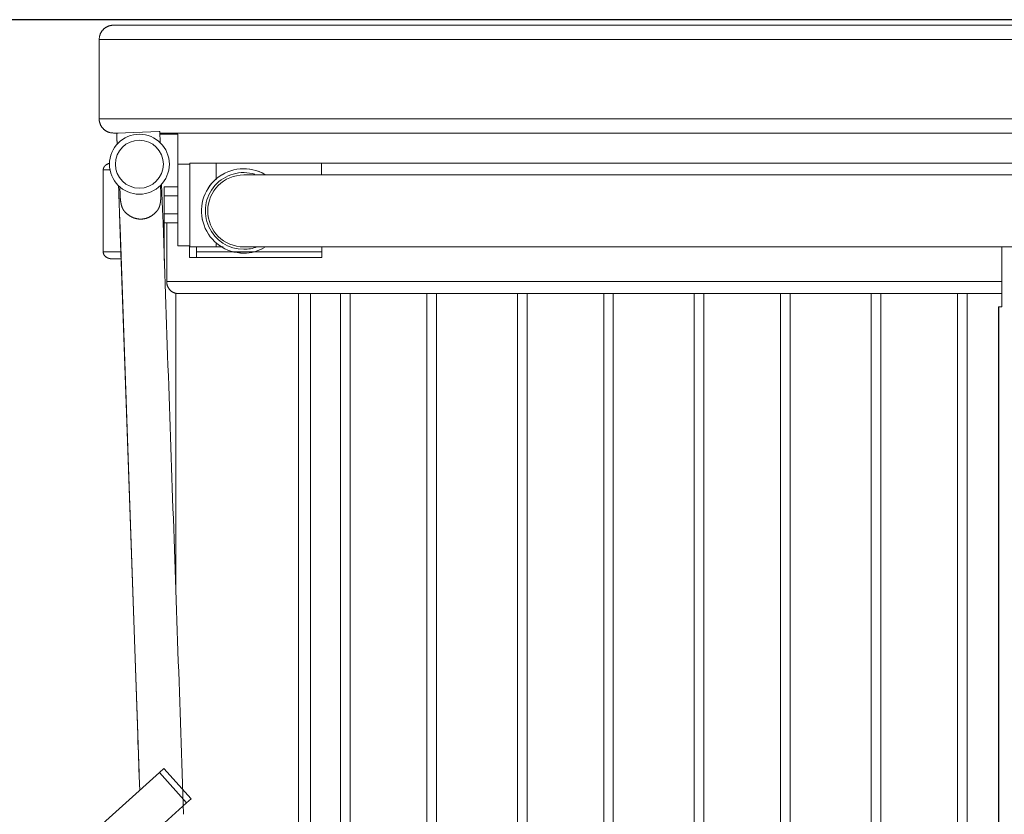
# Model space of a CAD drawing. Extents: x 0 to 59450, y 0 to 42050.
# Tile 265 of 304: x 35582 to 35993, y 37687 to 38019. Entities that reach past the tile are written whole.
import ezdxf

# ---------------------------------------------------------------- set-up
doc = ezdxf.new("R2010")
doc.units = 0
doc.header["$LTSCALE"] = 20
doc.header["$MEASUREMENT"] = 0
doc.layers.get('0').update_dxf_attribs({"linetype": 'CONTINUOUS'})
doc.layers.get('Defpoints').update_dxf_attribs({"linetype": 'CONTINUOUS'})
doc.dimstyles.new('DXF001', dxfattribs={"dimtxt": 3.1, "dimasz": 2, "dimexe": 2, "dimexo": 0.8, "dimgap": 0.09, "dimtad": 1, "dimdsep": 46, "dimtxsty": 'STANDARD', "dimcen": 0.09, "dimazin": 2, "dimtfac": 0.645161, "dimtdec": 4, "dimtmove": 0, "dimatfit": 3, "dimfxl": 1, "dimtvp": 0.66129, "dimtolj": 1, "dimtzin": 0, "dimarcsym": 0})

# ---------------------------------------------------------------- blocks, each defined once
blk = doc.blocks.new('_OPEN')
at = {"color": 0, "linetype": 'ByBlock', "lineweight": -2}
for p, q in [((-1, 0.166667), (0, 0)), ((0, 0), (-1, -0.166667)), ((0, 0), (-1, 0))]:
    blk.add_line(p, q, dxfattribs=at)
blk = doc.blocks.new('*D32')
at = {"color": 0, "linetype": 'Continuous', "lineweight": -2}
for p, q in [((36630.84, 38018.76), (33035.56, 38018.76)), ((33037.56, 35020.46), (33037.56, 38016.76)), ((34773.91, 35018.46), (33035.56, 35018.46))]:
    blk.add_line(p, q, dxfattribs=at)
at = {"layer": 'Defpoints', "color": 0, "linetype": 'Continuous'}
for p in [(33037.56, 38018.76), (36631.64, 38018.76), (34774.71, 35018.46)]:
    blk.add_point(p, dxfattribs=at)
at = {"color": 0, "linetype": 'Continuous', "lineweight": -2, "xscale": 2, "yscale": 2, "zscale": 2}
for p, rotation in [((33037.56, 38018.76), 90), ((33037.56, 35018.46), 270)]:
    blk.add_blockref('_OPEN', p, dxfattribs=dict(at, rotation=rotation))
at = {"color": 0, "linetype": 'Continuous', "lineweight": 13, "insert": (32997.47, 36692.51), "char_height": 80, "attachment_point": 5, "rotation": 90}
blk.add_mtext('\\A1;\\A1;3000', dxfattribs=at)

msp = doc.modelspace()

# ---------------------------------------------------------------- linework, layer by layer
at = {"color": 3, "linetype": 'Continuous', "lineweight": 13}
for p, q in [((35621.059, 38016.46), (35620.773, 38016.453)), ((35621.06, 38016.459), (36016.553, 38016.459)), ((35615.266, 38010.459), (35615.06, 38010.459)), ((35615.06, 38010.458), (35615.06, 37977.458)), ((36010.757, 38010.459), (35615.264, 38010.459)), ((35615.059, 37977.458), (35615.066, 37977.173)), ((35615.06, 37977.459), (35615.266, 37977.459)), ((35615.264, 37977.459), (36010.757, 37977.459)), ((35623.021, 37971.459), (35621.06, 37971.459)), ((35622.385, 37971.437), (35622.61, 37971.444)), ((35622.385, 37971.436), (35622.389, 37971.321)), ((35622.389, 37971.321), (35622.393, 37971.205)), ((35622.393, 37971.205), (35622.397, 37971.09)), ((35622.397, 37971.09), (35622.401, 37970.974)), ((35622.401, 37970.974), (35622.405, 37970.859)), ((35622.405, 37970.859), (35622.409, 37970.743)), ((35622.409, 37970.743), (35622.413, 37970.628)), ((35622.413, 37970.628), (35622.417, 37970.512)), ((35622.417, 37970.512), (35622.421, 37970.396)), ((35622.421, 37970.396), (35622.425, 37970.281)), ((35622.425, 37970.281), (35622.429, 37970.165)), ((35622.429, 37970.165), (35622.433, 37970.05)), ((35622.433, 37970.05), (35622.437, 37969.934)), ((35622.437, 37969.934), (35622.441, 37969.819)), ((35622.441, 37969.819), (35622.445, 37969.703)), ((35622.445, 37969.703), (35622.449, 37969.588)), ((35622.449, 37969.588), (35622.453, 37969.472)), ((35622.453, 37969.472), (35622.457, 37969.356)), ((35622.457, 37969.356), (35622.461, 37969.241)), ((35622.461, 37969.241), (35622.465, 37969.125)), ((35622.465, 37969.125), (35622.469, 37969.01)), ((35622.469, 37969.01), (35622.473, 37968.894)), ((35622.473, 37968.894), (35622.477, 37968.779)), ((35622.477, 37968.779), (35622.482, 37968.663)), ((35622.482, 37968.663), (35622.486, 37968.548)), ((35622.486, 37968.548), (35622.49, 37968.432)), ((35622.49, 37968.432), (35622.494, 37968.316)), ((35622.494, 37968.316), (35622.498, 37968.201)), ((35622.61, 37971.444), (35640.149, 37972.057)), ((35640.149, 37972.057), (35640.374, 37972.065)), ((35640.375, 37972.065), (35640.535, 37967.442)), ((36016.553, 37971.459), (35640.395, 37971.459)), ((35647.843, 37970.959), (35640.412, 37970.959)), ((35647.843, 37958.459), (35647.843, 37970.959)), ((35622.498, 37968.201), (35622.502, 37968.085)), ((35622.502, 37968.085), (35622.506, 37967.97)), ((35622.506, 37967.97), (35622.51, 37967.855)), ((35622.51, 37967.855), (35622.514, 37967.739)), ((35622.514, 37967.739), (35622.518, 37967.619)), ((35622.518, 37967.619), (35622.522, 37967.508)), ((35622.522, 37967.508), (35622.525, 37967.406)), ((35622.525, 37967.406), (35622.53, 37967.276)), ((35622.53, 37967.276), (35622.537, 37967.076)), ((35622.537, 37967.076), (35622.546, 37966.814)), ((35616.741, 37956.058), (35616.743, 37956.158)), ((35616.741, 37956.059), (35619.576, 37956.059)), ((35616.741, 37921.859), (35616.741, 37956.059)), ((35647.843, 37958.459), (35652.843, 37958.459)), ((35647.843, 37958.459), (35647.843, 37924.459)), ((35652.843, 37958.959), (35652.843, 37923.959)), ((35663.843, 37958.959), (35652.843, 37958.959)), ((35707.843, 37958.959), (35663.843, 37958.959)), ((35663.843, 37958.959), (35663.843, 37951.948)), ((35707.843, 37958.959), (35707.843, 37953.96)), ((35707.844, 37958.959), (36016.067, 37958.959)), ((35683.896, 37953.96), (35675.377, 37953.96)), ((35689.073, 37953.959), (35683.897, 37953.959)), ((35906.3, 37953.96), (35689.074, 37953.96)), ((36147.783, 37953.96), (35906.3, 37953.96)), ((35623.152, 37949.475), (35623.161, 37949.212)), ((35623.161, 37949.212), (35623.17, 37948.949)), ((35623.17, 37948.949), (35623.179, 37948.686)), ((35623.179, 37948.686), (35623.188, 37948.423)), ((35623.188, 37948.423), (35623.197, 37948.16)), ((35623.197, 37948.16), (35623.207, 37947.897)), ((35623.207, 37947.897), (35623.216, 37947.634)), ((35623.684, 37948.99), (35623.801, 37945.612)), ((35640.762, 37946.205), (35640.644, 37949.582)), ((35641.141, 37950.104), (35641.509, 37939.583)), ((35642.143, 37945.212), (35642.143, 37948.964)), ((35642.143, 37948.964), (35647.843, 37948.964)), ((35623.216, 37947.634), (35623.225, 37947.371)), ((35623.225, 37947.371), (35623.234, 37947.108)), ((35623.234, 37947.108), (35623.243, 37946.845)), ((35623.243, 37946.845), (35623.253, 37946.582)), ((35623.253, 37946.582), (35623.262, 37946.319)), ((35623.262, 37946.319), (35623.271, 37946.056)), ((35623.271, 37946.056), (35623.28, 37945.793)), ((35623.28, 37945.793), (35623.289, 37945.53)), ((35623.289, 37945.53), (35623.299, 37945.267)), ((35623.299, 37945.267), (35623.308, 37945.004)), ((35623.308, 37945.004), (35623.317, 37944.741)), ((35623.317, 37944.741), (35623.326, 37944.478)), ((35623.326, 37944.478), (35623.335, 37944.215)), ((35623.335, 37944.215), (35623.344, 37943.952)), ((35623.344, 37943.952), (35623.354, 37943.689)), ((35623.354, 37943.689), (35623.363, 37943.426)), ((35623.801, 37945.613), (35623.808, 37945.442)), ((35642.143, 37937.706), (35642.143, 37945.212)), ((35642.143, 37945.212), (35647.843, 37945.212)), ((35623.363, 37943.426), (35623.372, 37943.163)), ((35623.372, 37943.163), (35623.381, 37942.9)), ((35623.381, 37942.9), (35623.39, 37942.637)), ((35623.39, 37942.637), (35623.4, 37942.374)), ((35623.4, 37942.374), (35623.409, 37942.111)), ((35623.409, 37942.111), (35623.418, 37941.847)), ((35623.418, 37941.847), (35623.427, 37941.585)), ((35623.427, 37941.585), (35623.436, 37941.324)), ((35623.436, 37941.324), (35623.446, 37941.059)), ((35623.446, 37941.059), (35623.455, 37940.787)), ((35623.455, 37940.787), (35623.464, 37940.533)), ((35623.464, 37940.533), (35623.472, 37940.302)), ((35623.472, 37940.302), (35623.482, 37940.007)), ((35623.482, 37940.007), (35623.498, 37939.551)), ((35623.498, 37939.551), (35623.519, 37938.955)), ((35639.611, 37939.517), (35639.657, 37939.589)), ((35641.509, 37939.583), (35641.703, 37934.018)), ((35623.519, 37938.955), (35623.524, 37938.815)), ((35623.524, 37938.815), (35623.529, 37938.676)), ((35623.529, 37938.676), (35623.534, 37938.536)), ((35623.534, 37938.536), (35623.539, 37938.397)), ((35623.539, 37938.397), (35623.543, 37938.257)), ((35623.543, 37938.257), (35623.548, 37938.117)), ((35623.548, 37938.117), (35623.553, 37937.978)), ((35623.553, 37937.978), (35623.558, 37937.838)), ((35623.558, 37937.838), (35623.563, 37937.699)), ((35623.563, 37937.699), (35623.568, 37937.559)), ((35623.568, 37937.559), (35623.573, 37937.42)), ((35623.573, 37937.42), (35623.577, 37937.28)), ((35623.577, 37937.28), (35623.582, 37937.141)), ((35623.76, 37932.034), (35623.579, 37937.224)), ((35623.582, 37937.141), (35623.587, 37937.001)), ((35623.587, 37937.001), (35623.592, 37936.862)), ((35623.592, 37936.862), (35623.597, 37936.722)), ((35623.597, 37936.722), (35623.602, 37936.583)), ((35623.602, 37936.583), (35623.607, 37936.443)), ((35623.607, 37936.443), (35623.611, 37936.304)), ((35623.611, 37936.304), (35623.616, 37936.165)), ((35623.616, 37936.165), (35623.621, 37936.025)), ((35623.621, 37936.025), (35623.626, 37935.886)), ((35623.626, 37935.886), (35623.631, 37935.747)), ((35623.631, 37935.747), (35623.636, 37935.608)), ((35623.636, 37935.608), (35623.641, 37935.469)), ((35623.641, 37935.469), (35623.645, 37935.33)), ((35625.414, 37939.021), (35625.422, 37939.01)), ((35625.704, 37938.665), (35625.712, 37938.657)), ((35625.758, 37938.606), (35625.915, 37938.441)), ((35639.297, 37939.078), (35639.305, 37939.088)), ((35639.567, 37939.448), (35639.574, 37939.458)), ((35642.143, 37933.953), (35642.143, 37937.706)), ((35642.143, 37937.706), (35647.843, 37937.706)), ((35623.645, 37935.33), (35623.65, 37935.191)), ((35623.65, 37935.191), (35623.655, 37935.052)), ((35623.655, 37935.052), (35623.66, 37934.913)), ((35623.66, 37934.913), (35623.665, 37934.774)), ((35623.665, 37934.774), (35623.67, 37934.636)), ((35623.67, 37934.636), (35623.674, 37934.496)), ((35623.674, 37934.496), (35623.679, 37934.353)), ((35623.679, 37934.353), (35623.684, 37934.219)), ((35623.684, 37934.219), (35623.688, 37934.098)), ((35623.688, 37934.098), (35623.694, 37933.942)), ((35623.694, 37933.942), (35623.702, 37933.703)), ((35623.702, 37933.703), (35623.713, 37933.389)), ((35623.713, 37933.389), (35623.851, 37929.452)), ((35631.718, 37704.168), (35623.76, 37932.034)), ((35641.703, 37934.018), (35641.851, 37929.761)), ((35647.843, 37933.953), (35642.143, 37933.953)), ((35642.254, 37918.22), (35642.254, 37933.953)), ((35643.247, 37933.953), (35643.247, 37909.459)), ((35623.851, 37929.452), (35623.988, 37925.514)), ((35641.851, 37929.761), (35642, 37925.504)), ((35623.988, 37925.514), (35624.126, 37921.576)), ((35642, 37925.504), (35642.149, 37921.247)), ((35647.843, 37924.459), (35652.843, 37924.459)), ((35652.823, 37919.459), (35652.823, 37924.459)), ((35652.843, 37923.959), (35663.843, 37923.959)), ((35655.721, 37923.959), (35655.721, 37919.459)), ((35663.843, 37925.821), (35663.843, 37923.959)), ((35663.843, 37923.959), (35666.829, 37923.959)), ((35675.377, 37923.96), (35683.896, 37923.96)), ((35683.897, 37923.959), (35689.073, 37923.959)), ((35689.074, 37923.96), (35906.3, 37923.96)), ((35707.952, 37923.959), (35707.952, 37919.459)), ((35906.3, 37923.96), (36147.783, 37923.96)), ((35991.781, 37923.959), (35991.781, 37898.959)), ((35616.741, 37921.859), (35624.115, 37921.859)), ((35620.519, 37918.959), (35620.357, 37918.962)), ((35624.216, 37918.959), (35620.52, 37918.959)), ((35624.126, 37921.576), (35624.263, 37917.639)), ((35642.149, 37921.247), (35642.297, 37916.991)), ((35707.952, 37919.459), (35652.823, 37919.459)), ((35655.721, 37921.859), (35707.952, 37921.859)), ((35624.263, 37917.639), (35624.401, 37913.701)), ((35642.297, 37916.991), (35642.446, 37912.734)), ((35624.401, 37913.701), (35624.538, 37909.764)), ((35642.446, 37912.734), (35642.594, 37908.477)), ((35624.538, 37909.764), (35624.676, 37905.826)), ((35642.594, 37908.477), (35642.743, 37904.221)), ((35643.247, 37909.459), (35887.696, 37909.459)), ((35887.696, 37909.459), (35991.781, 37909.459)), ((35624.676, 37905.826), (35624.813, 37901.889)), ((35642.743, 37904.221), (35642.892, 37899.964)), ((35647.084, 37904.459), (35647.084, 37904.566)), ((35648.076, 37904.459), (35647.084, 37904.459)), ((35647.084, 37779.917), (35647.084, 37904.459)), ((35648.076, 37904.458), (35647.846, 37904.463)), ((35648.077, 37904.459), (35715.8, 37904.459)), ((35698.247, 37452.47), (35698.247, 37904.459)), ((35703.247, 37904.459), (35703.247, 37451.999)), ((35719.8, 37904.459), (35715.8, 37904.459)), ((35715.8, 37904.459), (35715.8, 37355.52)), ((35719.8, 37904.459), (35789.62, 37904.459)), ((35719.8, 37354.012), (35719.8, 37904.459)), ((35751.8, 37904.459), (35751.8, 37354.012)), ((35755.8, 37904.459), (35755.8, 37355.52)), ((35789.62, 37275.459), (35789.62, 37904.459)), ((35793.62, 37904.459), (35789.62, 37904.459)), ((35793.62, 37904.459), (35889.176, 37904.459)), ((35793.62, 37275.459), (35793.62, 37904.459)), ((35825.62, 37904.459), (35825.62, 37275.459)), ((35829.62, 37275.459), (35829.62, 37904.459)), ((35863.44, 37275.459), (35863.44, 37904.459)), ((35867.44, 37275.459), (35867.44, 37904.459)), ((35889.176, 37904.459), (35937.26, 37904.459)), ((35899.44, 37904.459), (35899.44, 37275.459)), ((35903.44, 37275.459), (35903.44, 37904.459)), ((35937.26, 37275.459), (35937.26, 37904.459)), ((35941.26, 37904.459), (35937.26, 37904.459)), ((35941.26, 37904.459), (35991.781, 37904.459)), ((35941.26, 37275.459), (35941.26, 37904.459)), ((35973.26, 37904.459), (35973.26, 37275.459)), ((35977.26, 37275.459), (35977.26, 37904.459)), ((35624.813, 37901.889), (35624.951, 37897.951)), ((35642.892, 37899.964), (35643.04, 37895.708)), ((35990.317, 37898.959), (35990.317, 37280.459)), ((35990.487, 37898.959), (35990.317, 37898.959)), ((35990.487, 37898.959), (35990.487, 37280.459)), ((35991.781, 37898.959), (35990.487, 37898.959)), ((35624.951, 37897.951), (35625.088, 37894.014)), ((35643.04, 37895.708), (35643.189, 37891.452)), ((35625.088, 37894.014), (35625.226, 37890.076)), ((35643.189, 37891.452), (35643.337, 37887.195)), ((35625.226, 37890.076), (35625.363, 37886.139)), ((35625.363, 37886.139), (35625.501, 37882.202)), ((35643.337, 37887.195), (35643.486, 37882.939)), ((35625.501, 37882.202), (35625.638, 37878.265)), ((35643.486, 37882.939), (35643.635, 37878.683)), ((35625.638, 37878.265), (35625.776, 37874.327)), ((35643.635, 37878.683), (35643.783, 37874.426)), ((35625.776, 37874.327), (35625.913, 37870.39)), ((35643.783, 37874.426), (35643.932, 37870.17)), ((35625.913, 37870.39), (35626.051, 37866.453)), ((35643.932, 37870.17), (35644.081, 37865.914)), ((35626.051, 37866.453), (35626.188, 37862.516)), ((35644.081, 37865.914), (35644.229, 37861.658)), ((35626.188, 37862.516), (35626.326, 37858.579)), ((35644.229, 37861.658), (35644.378, 37857.402)), ((35626.326, 37858.579), (35626.463, 37854.642)), ((35644.378, 37857.402), (35644.526, 37853.146)), ((35626.463, 37854.642), (35626.601, 37850.705)), ((35626.601, 37850.705), (35626.738, 37846.768)), ((35644.526, 37853.146), (35644.675, 37848.89)), ((35626.738, 37846.768), (35626.876, 37842.831)), ((35644.675, 37848.89), (35644.824, 37844.634)), ((35626.876, 37842.831), (35627.013, 37838.894)), ((35644.824, 37844.634), (35644.972, 37840.378)), ((35627.013, 37838.894), (35627.151, 37834.958)), ((35644.972, 37840.378), (35645.121, 37836.123)), ((35627.151, 37834.958), (35627.288, 37831.021)), ((35645.121, 37836.123), (35645.27, 37831.867)), ((35627.288, 37831.021), (35627.426, 37827.084)), ((35645.27, 37831.867), (35645.418, 37827.611)), ((35627.426, 37827.084), (35627.563, 37823.148)), ((35645.418, 37827.611), (35645.567, 37823.355)), ((35627.563, 37823.148), (35627.7, 37819.211)), ((35645.567, 37823.355), (35645.715, 37819.1)), ((35627.7, 37819.211), (35627.838, 37815.274)), ((35645.715, 37819.1), (35645.864, 37814.844)), ((35627.838, 37815.274), (35627.975, 37811.338)), ((35645.864, 37814.844), (35646.013, 37810.588)), ((35627.975, 37811.338), (35628.113, 37807.401)), ((35646.013, 37810.588), (35646.161, 37806.333)), ((35628.113, 37807.401), (35628.25, 37803.464)), ((35646.161, 37806.333), (35646.31, 37802.077)), ((35628.25, 37803.464), (35628.388, 37799.528)), ((35646.31, 37802.077), (35646.458, 37797.822)), ((35628.388, 37799.528), (35628.525, 37795.591)), ((35646.458, 37797.822), (35646.607, 37793.566)), ((35628.525, 37795.591), (35628.663, 37791.655)), ((35628.663, 37791.655), (35628.8, 37787.718)), ((35646.607, 37793.566), (35646.756, 37789.311)), ((35628.8, 37787.718), (35628.938, 37783.782)), ((35646.756, 37789.311), (35646.904, 37785.056)), ((35628.938, 37783.782), (35629.075, 37779.846)), ((35646.904, 37785.056), (35647.053, 37780.8)), ((35629.075, 37779.846), (35629.213, 37775.909)), ((35647.053, 37780.8), (35647.201, 37776.545)), ((35629.213, 37775.909), (35629.35, 37771.973)), ((35647.201, 37776.545), (35647.35, 37772.289)), ((35629.35, 37771.973), (35629.488, 37768.036)), ((35647.35, 37772.289), (35647.499, 37768.034)), ((35629.488, 37768.036), (35629.625, 37764.1)), ((35647.499, 37768.034), (35647.647, 37763.779)), ((35629.625, 37764.1), (35629.762, 37760.164)), ((35647.647, 37763.779), (35647.796, 37759.523)), ((35629.762, 37760.164), (35629.9, 37756.227)), ((35647.796, 37759.523), (35647.944, 37755.268)), ((35629.9, 37756.227), (35630.037, 37752.291)), ((35647.944, 37755.268), (35648.093, 37751.013)), ((35630.037, 37752.291), (35630.175, 37748.357)), ((35648.093, 37751.013), (35648.242, 37746.757)), ((35630.175, 37748.357), (35630.312, 37744.418)), ((35648.242, 37746.757), (35648.39, 37742.502)), ((35630.312, 37744.418), (35630.45, 37740.474)), ((35648.39, 37742.502), (35648.539, 37738.247)), ((35630.45, 37740.474), (35630.587, 37736.546)), ((35648.539, 37738.247), (35648.687, 37733.992)), ((35630.587, 37736.546), (35630.724, 37732.641)), ((35630.724, 37732.641), (35630.862, 37728.673)), ((35648.687, 37733.992), (35648.836, 37729.736)), ((35630.862, 37728.673), (35631.004, 37724.612)), ((35648.836, 37729.736), (35648.985, 37725.481)), ((35631.004, 37724.612), (35631.137, 37720.8)), ((35648.985, 37725.481), (35649.133, 37721.226)), ((35631.137, 37720.8), (35631.258, 37717.354)), ((35649.133, 37721.226), (35649.282, 37716.97)), ((35631.258, 37717.354), (35631.412, 37712.928)), ((35649.282, 37716.97), (35649.43, 37712.715)), ((35631.412, 37712.928), (35631.651, 37706.11)), ((35649.43, 37712.715), (35649.579, 37708.46)), ((35631.651, 37706.11), (35631.963, 37697.182)), ((35640.196, 37704.595), (35642.045, 37706.26)), ((35642.045, 37706.26), (35653.42, 37693.627)), ((35649.579, 37708.46), (35649.728, 37704.204)), ((35640.196, 37704.595), (35605.884, 37673.701)), ((35651.571, 37691.962), (35640.196, 37704.595)), ((35649.728, 37704.204), (35649.876, 37699.949)), ((35649.876, 37699.949), (35650.025, 37695.694)), ((35650.025, 37695.694), (35650.173, 37691.441)), ((35653.42, 37693.627), (35651.571, 37691.962)), ((35617.259, 37661.068), (35651.571, 37691.962)), ((35650.173, 37691.441), (35650.322, 37687.183))]:
    msp.add_line(p, q, dxfattribs=at)
for radius in [12.5, 10]:
    msp.add_circle((35631.843, 37958.459), radius, dxfattribs=at)
for centre, radius, start, end in [((35621.07, 38010.44), 6.017, 147.53695, 150.63812), ((35620.995, 38010.51), 5.917, 144.54006, 147.72189), ((35621.067, 38010.448), 6.011, 141.31499, 144.45878), ((35621.106, 38010.422), 6.058, 138.2227, 141.34937), ((35621.088, 38010.424), 6.043, 134.98295, 138.12394), ((35621.09, 38010.433), 6.038, 131.91144, 135.05438), ((35621.098, 38010.407), 6.062, 128.67907, 131.80585), ((35621.104, 38010.406), 6.068, 125.6047, 128.71889), ((35621.106, 38010.386), 6.085, 122.4153, 125.50696), ((35621.106, 38010.39), 6.081, 119.36604, 122.44102), ((35621.107, 38010.366), 6.102, 116.22279, 119.26464), ((35621.107, 38010.371), 6.098, 113.22069, 116.23735), ((35621.109, 38010.333), 6.134, 110.13267, 113.10195), ((35621.103, 38010.356), 6.11, 107.20417, 110.1502), ((35621.09, 38010.358), 6.105, 104.18559, 107.09606), ((35621.099, 38010.325), 6.139, 101.33648, 104.19237), ((35621.111, 38010.165), 6.298, 98.41746, 101.1577), ((35621.084, 38010.359), 6.102, 95.64773, 98.42957), ((35621.049, 38010.776), 5.684, 92.77817, 95.70772), ((35626.963, 38009.83), 11.92, 173.80362, 176.98149), ((35619.818, 38010.804), 4.716, 169.99749, 176.1983), ((35620.361, 38010.724), 5.265, 166.46003, 170.16804), ((35627.47, 38008.312), 12.759, 162.16639, 163.40147), ((35621.202, 38010.349), 6.168, 159.51224, 162.34718), ((35620.321, 38010.796), 5.188, 157.13509, 160.7369), ((35620.977, 38010.508), 5.904, 153.89927, 157.03369), ((35621.339, 38010.292), 6.324, 150.66318, 153.57747), ((35620.725, 37977.44), 5.665, 182.70256, 185.63749), ((35621.138, 37977.474), 6.08, 185.58028, 188.36692), ((35621.334, 37977.502), 6.278, 188.353, 191.09786), ((35621.175, 37977.49), 6.119, 191.27746, 194.1382), ((35621.142, 37977.481), 6.085, 194.13185, 197.04714), ((35621.146, 37977.494), 6.093, 197.15016, 200.10089), ((35621.169, 37977.5), 6.117, 200.08327, 203.057), ((35621.134, 37977.5), 6.084, 203.18484, 206.20574), ((35621.139, 37977.5), 6.089, 206.19033, 209.23605), ((35621.115, 37977.5), 6.068, 209.3371, 212.41559), ((35621.123, 37977.5), 6.074, 212.3801, 215.47476), ((35621.104, 37977.501), 6.059, 215.58623, 218.70295), ((35621.105, 37977.493), 6.055, 218.63842, 221.76712), ((35621.082, 37977.489), 6.036, 221.8863, 225.03061), ((35621.09, 37977.487), 6.039, 224.9588, 228.10049), ((35621.094, 37977.507), 6.057, 228.19823, 231.32499), ((35621.07, 37977.471), 6.015, 231.28758, 234.43079), ((35621.009, 37977.4), 5.921, 234.51168, 237.69237), ((35621.08, 37977.477), 6.024, 237.51672, 240.61608), ((35621.229, 37977.747), 6.333, 240.64116, 243.55319), ((35621.014, 37977.386), 5.914, 243.85968, 246.99124), ((35620.725, 37976.731), 5.198, 247.10043, 250.69852), ((35621.176, 37977.614), 6.182, 249.4554, 252.28671), ((35623.223, 37983.901), 12.793, 252.12011, 253.35311), ((35620.797, 37976.776), 5.28, 256.43018, 260.13324), ((35620.718, 37976.23), 4.729, 259.94336, 266.13497), ((35621.704, 37983.398), 11.958, 263.73494, 266.9074), ((35618.834, 37956.067), 2.093, 174.72053, 177.5091), ((35619.013, 37956.052), 2.272, 172.11754, 174.73962), ((35619.103, 37956.042), 2.363, 169.61289, 172.18951), ((35619.06, 37956.043), 2.321, 166.74954, 169.42964), ((35619.078, 37956.038), 2.339, 164.01656, 166.733), ((35619.111, 37956.026), 2.374, 161.23561, 163.97193), ((35619.162, 37956.009), 2.428, 158.5092, 161.24602), ((35619.194, 37955.995), 2.463, 155.70616, 158.46727), ((35619.25, 37955.969), 2.525, 152.94409, 155.699), ((35619.296, 37955.944), 2.577, 150.15593, 152.91766), ((35619.365, 37955.906), 2.656, 147.44127, 150.18269), ((35619.423, 37955.866), 2.726, 144.66167, 147.39635), ((35619.497, 37955.819), 2.814, 142.02654, 144.73361), ((35619.556, 37955.768), 2.891, 139.26219, 141.95742), ((35619.644, 37955.701), 3.002, 136.7397, 139.39015), ((35619.723, 37955.622), 3.114, 134.06711, 136.67586), ((35619.788, 37955.558), 3.205, 131.52252, 134.11101), ((35619.816, 37955.522), 3.25, 128.86914, 131.47617), ((35619.956, 37955.373), 3.454, 126.62852, 129.11474), ((35620.155, 37955.101), 3.791, 124.29547, 126.58656), ((35620.041, 37955.238), 3.614, 121.54575, 124.02594), ((35619.832, 37955.573), 3.219, 118.60393, 121.49791), ((35620.321, 37954.837), 4.1, 117.52895, 119.68605), ((35623.352, 37949.102), 10.586, 116.9644, 117.72788), ((35620.013, 37955.299), 3.553, 111.33857, 114.29539), ((35619.948, 37955.517), 3.327, 106.73972, 111.65458), ((35621.925, 37950.029), 9.157, 106.34286, 108.69604), ((35675.378, 37938.959), 17.612, 59.80975, 270), ((35675.378, 37938.959), 17.596, 59.88625, 270), ((35675.378, 37938.959), 16, 72.91068, 270), ((35675.378, 37938.959), 15, 90.00317, 180), ((35653.549, 37946.669), 29.766, 182.36186, 182.68536), ((35651.953, 37946.587), 28.168, 182.66979, 183.00664), ((35651.083, 37946.549), 27.298, 183.02408, 183.36673), ((35650.96, 37946.54), 27.174, 183.36244, 183.70127), ((35650.537, 37946.514), 26.75, 183.70465, 184.04384), ((35650.002, 37946.486), 26.214, 184.06485, 184.40522), ((35649.394, 37946.435), 25.604, 184.39656, 184.73935), ((35648.914, 37946.397), 25.123, 184.74367, 185.08702), ((35648.302, 37946.331), 24.508, 185.05996, 185.406), ((35647.749, 37946.291), 23.953, 185.4348, 185.78235), ((35647.083, 37946.238), 23.286, 185.81876, 186.16983), ((35646.502, 37946.164), 22.7, 186.14097, 186.49421), ((35645.79, 37946.076), 21.983, 186.4749, 186.83256), ((35622.019, 37944.968), 18.753, 355.56455, 355.96589), ((35621.319, 37945.011), 19.455, 355.98349, 356.37695), ((35620.709, 37945.061), 20.067, 356.34548, 356.73337), ((35619.969, 37945.103), 20.807, 356.73402, 357.11375), ((35619.184, 37945.142), 21.594, 357.11497, 357.48685), ((35618.703, 37945.166), 22.075, 357.47964, 357.84903), ((35581.458, 37944.553), 59.327, 1.2353, 1.59506), ((35618.531, 37945.162), 22.247, 357.87409, 358.24696), ((35617.254, 37945.215), 23.525, 358.21455, 358.57052), ((35619.633, 37945.256), 21.146, 0.79724, 1.56094), ((35614.986, 37945.279), 25.794, 358.55296, 358.88024), ((35616.574, 37945.217), 24.205, 358.95317, 359.31302), ((35619.645, 37945.18), 21.134, 359.3144, 359.74277), ((35617.983, 37945.232), 22.797, 0.34984, 0.80051), ((35560.081, 37945.421), 80.698, 359.86751, 359.96422), ((35613.632, 37945.287), 27.148, 359.57396, 359.88949), ((35645.155, 37946.014), 21.345, 186.87059, 187.23141), ((35644.406, 37945.921), 20.59, 187.23892, 187.60513), ((35643.737, 37945.841), 19.916, 187.63017, 188.00042), ((35642.948, 37945.725), 19.119, 187.98654, 188.36378), ((35642.222, 37945.62), 18.385, 188.3668, 188.75002), ((35641.432, 37945.505), 17.587, 188.77224, 189.16308), ((35640.717, 37945.388), 16.862, 189.15901, 189.55606), ((35640.018, 37945.272), 16.154, 189.56158, 189.96936), ((35639.826, 37945.239), 15.959, 189.96998, 190.3785), ((35639.544, 37945.198), 15.674, 190.41655, 190.829), ((35638.854, 37945.065), 14.972, 190.82462, 191.25235), ((35638.285, 37944.956), 14.392, 191.27148, 191.71307), ((35637.751, 37944.857), 13.849, 191.75829, 192.21253), ((35637.273, 37944.755), 13.361, 192.22102, 192.6883), ((35636.77, 37944.636), 12.844, 192.66237, 193.14382), ((35636.313, 37944.543), 12.378, 193.20428, 193.69974), ((35635.863, 37944.425), 11.912, 193.66332, 194.17322), ((35635.45, 37944.331), 11.489, 194.22344, 194.74779), ((35635.049, 37944.235), 11.077, 194.79266, 195.33207), ((35634.663, 37944.129), 10.676, 195.33299, 195.88742), ((35634.3, 37944.022), 10.298, 195.86783, 196.43782), ((35633.959, 37943.936), 9.946, 196.51986, 197.10539), ((35633.61, 37943.829), 9.582, 197.10758, 197.70918), ((35633.311, 37943.725), 9.265, 197.65444, 198.27204), ((35633.005, 37943.637), 8.947, 198.35579, 198.98989), ((35632.725, 37943.542), 8.651, 198.99503, 199.64562), ((35632.447, 37943.454), 8.36, 199.71966, 200.38727), ((35632.197, 37943.352), 8.09, 200.32495, 201.00925), ((35631.952, 37943.267), 7.83, 201.07331, 201.77446), ((35631.72, 37943.18), 7.583, 201.81108, 202.52988), ((35631.483, 37943.081), 7.327, 202.52668, 203.26437), ((35631.299, 37943.005), 7.127, 203.28786, 204.04093), ((35631.14, 37942.94), 6.955, 204.08662, 204.8523), ((35630.911, 37942.832), 6.703, 204.83912, 205.62912), ((35630.611, 37942.698), 6.374, 205.70585, 206.53077), ((35630.61, 37942.689), 6.369, 206.4661, 207.28402), ((35630.829, 37942.803), 6.616, 207.28953, 208.06703), ((35630.195, 37942.49), 5.909, 208.2776, 209.15545), ((35629.326, 37942.004), 4.914, 209.14625, 210.22003), ((35630.256, 37942.5), 5.967, 209.84293, 210.66995), ((35636.264, 37941.614), 3.95, 326.92847, 327.14975), ((35636.615, 37941.388), 3.533, 327.13255, 327.51408), ((35631.608, 37944.578), 9.469, 327.507, 327.69332), ((35635.399, 37942.229), 5.01, 328.20263, 329.17983), ((35635.359, 37942.243), 5.052, 329.27156, 330.24441), ((35635.295, 37942.292), 5.131, 330.1284, 331.09091), ((35635.198, 37942.345), 5.241, 331.09621, 332.04219), ((35635.096, 37942.394), 5.355, 332.08589, 333.01667), ((35634.997, 37942.449), 5.468, 332.97691, 333.89299), ((35634.883, 37942.505), 5.595, 333.8874, 334.78831), ((35634.77, 37942.565), 5.723, 334.7327, 335.61739), ((35634.631, 37942.624), 5.874, 335.64897, 336.51752), ((35634.494, 37942.685), 6.024, 336.50145, 337.35337), ((35634.35, 37942.747), 6.18, 337.34401, 338.17935), ((35634.194, 37942.816), 6.351, 338.11794, 338.93619), ((35634.024, 37942.879), 6.533, 338.96255, 339.76388), ((35633.84, 37942.943), 6.727, 339.79505, 340.57908), ((35633.655, 37943.013), 6.925, 340.53651, 341.30346), ((35633.457, 37943.085), 7.136, 341.2679, 342.01747), ((35633.242, 37943.156), 7.362, 342.00737, 342.73985), ((35633.012, 37943.228), 7.603, 342.735, 343.45015), ((35632.78, 37943.3), 7.846, 343.43385, 344.13204), ((35632.532, 37943.371), 8.103, 344.12263, 344.80367), ((35632.266, 37943.45), 8.381, 344.75923, 345.42351), ((35631.981, 37943.522), 8.675, 345.44159, 346.08892), ((35631.696, 37943.6), 8.97, 346.04214, 346.67312), ((35631.384, 37943.669), 9.29, 346.70238, 347.317), ((35631.064, 37943.747), 9.619, 347.28339, 347.88172), ((35630.707, 37943.816), 9.983, 347.92244, 348.50408), ((35630.362, 37943.898), 10.338, 348.4396, 349.00645), ((35630.011, 37943.967), 10.695, 349.00158, 349.55448), ((35629.587, 37944.049), 11.127, 349.53601, 350.07123), ((35629.064, 37944.151), 11.659, 350.01952, 350.53456), ((35628.78, 37944.19), 11.946, 350.57645, 351.08509), ((35628.541, 37944.22), 12.187, 351.12088, 351.62875), ((35628.063, 37944.303), 12.672, 351.56907, 352.0679), ((35627.553, 37944.375), 13.187, 352.06294, 352.55312), ((35626.865, 37944.47), 13.882, 352.53235, 353.0079), ((35626.182, 37944.55), 14.569, 353.0249, 353.48706), ((35625.459, 37944.641), 15.298, 353.45633, 353.9055), ((35624.793, 37944.71), 15.967, 353.91151, 354.35016), ((35624.07, 37944.782), 16.694, 354.35027, 354.77778), ((35623.403, 37944.844), 17.363, 354.77201, 355.19071), ((35622.686, 37944.909), 18.084, 355.17553, 355.58462), ((35638.973, 37947.646), 16.09, 210.59753, 210.87345), ((35629.152, 37941.885), 4.705, 212.02621, 213.22793), ((35628.597, 37941.52), 4.04, 213.22265, 215.35967), ((35634.03, 37945.177), 10.589, 214.48403, 215.54776), ((35629.55, 37942.107), 5.16, 216.87818, 217.02963), ((35629.551, 37942.091), 5.151, 216.87805, 217.02976), ((35629.517, 37942.076), 5.115, 217.13198, 217.28386), ((35629.524, 37942.064), 5.114, 217.13195, 217.28389), ((35629.529, 37942.089), 5.133, 217.46692, 217.61897), ((35629.535, 37942.039), 5.107, 217.13185, 217.28399), ((35629.502, 37942.101), 5.119, 218.05744, 218.2097), ((35629.546, 37942.05), 5.123, 217.46677, 217.61912), ((35629.476, 37942.038), 5.06, 217.98538, 218.13784), ((35629.52, 37942.063), 5.109, 218.0573, 218.20984), ((35629.488, 37942.05), 5.076, 218.31884, 218.47149), ((35629.494, 37942.037), 5.074, 218.3188, 218.47153), ((35629.5, 37942.062), 5.093, 218.64925, 218.80209), ((35629.469, 37942.05), 5.062, 218.91453, 219.06745), ((35629.475, 37942), 5.035, 218.5833, 218.73632), ((35629.481, 37942.063), 5.079, 219.24256, 219.39566), ((35629.45, 37942.013), 5.024, 219.1828, 219.33599), ((35629.457, 37942.038), 5.045, 219.5115, 219.66476), ((35629.463, 37941.989), 5.018, 219.18271, 219.33608), ((35629.469, 37942.014), 5.039, 219.5114, 219.66486), ((35629.439, 37942.039), 5.032, 220.10969, 220.26321), ((35629.448, 37941.992), 5.008, 219.78349, 219.937), ((35629.451, 37942.015), 5.026, 220.1096, 220.2633), ((35629.414, 37941.997), 4.987, 220.38521, 220.53925), ((35629.431, 37941.994), 4.996, 220.38536, 220.5391), ((35629.461, 37942.002), 5.025, 220.3858, 220.53866), ((35629.435, 37941.999), 5.004, 220.70869, 220.86295), ((35629.331, 37941.923), 4.875, 220.9865, 221.14394), ((35629.445, 37942.005), 5.015, 220.98869, 221.14175), ((35629.68, 37942.227), 5.337, 221.27628, 221.41928), ((35629.348, 37941.921), 4.887, 221.3072, 221.46504), ((35628.828, 37941.482), 4.206, 221.67728, 221.86542), ((35629.587, 37942.116), 5.195, 221.48864, 221.63162), ((35628.872, 37941.494), 4.247, 221.91493, 222.11651), ((35628.553, 37941.212), 3.821, 222.20005, 222.54714), ((35633.265, 37945.494), 10.188, 222.36723, 222.53721), ((35632.862, 37945.178), 9.678, 224.12262, 225.49202), ((35633.235, 37945.559), 10.211, 225.49896, 226.81536), ((35633.437, 37945.763), 10.498, 226.77287, 228.06999), ((35633.364, 37945.704), 10.405, 228.14997, 229.4737), ((35633.37, 37945.706), 10.411, 229.45627, 230.79372), ((35633.366, 37945.714), 10.414, 230.83962, 232.19062), ((35633.37, 37945.718), 10.42, 232.18491, 233.54851), ((35633.303, 37945.647), 10.323, 233.61381, 235.00188), ((35633.266, 37945.593), 10.257, 235.00071, 236.40846), ((35633.192, 37945.503), 10.141, 236.47368, 237.90957), ((35633.142, 37945.425), 10.049, 237.91489, 239.37453), ((35633.052, 37945.297), 9.892, 239.4454, 240.93798), ((35632.996, 37945.191), 9.773, 240.92559, 242.44596), ((35632.904, 37945.053), 9.608, 242.5485, 244.10549), ((35632.846, 37944.934), 9.476, 244.10479, 245.69271), ((35632.763, 37944.778), 9.3, 245.76548, 247.39306), ((35632.71, 37944.658), 9.168, 247.41224, 249.07303), ((35632.637, 37944.506), 9, 249.16201, 250.86446), ((35632.595, 37944.382), 8.869, 250.85831, 252.59527), ((35632.534, 37944.237), 8.713, 252.69072, 254.47046), ((35632.503, 37944.134), 8.605, 254.48543, 256.29937), ((35632.46, 37944.002), 8.467, 256.36886, 258.2245), ((35632.439, 37943.915), 8.377, 258.24585, 260.13509), ((35632.408, 37943.799), 8.257, 260.20844, 262.13957), ((35632.401, 37943.752), 8.21, 262.14397, 264.10237), ((35632.381, 37943.696), 8.153, 264.20288, 266.19252), ((35632.379, 37943.646), 8.102, 266.18251, 268.20475), ((35632.364, 37943.544), 7.999, 268.29111, 270.35988), ((35632.371, 37943.603), 8.059, 270.3028, 272.35611), ((35632.365, 37943.508), 7.964, 272.42661, 274.48071), ((35632.382, 37943.353), 7.809, 274.44582, 276.51943), ((35632.374, 37943.428), 7.884, 276.51967, 278.55325), ((35632.373, 37943.466), 7.921, 278.52005, 280.52682), ((35632.364, 37943.502), 7.958, 280.54444, 282.5248), ((35632.364, 37943.538), 7.994, 282.46726, 284.42465), ((35632.34, 37943.631), 8.09, 284.42514, 286.34469), ((35632.325, 37943.704), 8.164, 286.29893, 288.18819), ((35632.284, 37943.819), 8.286, 288.20725, 290.05756), ((35632.264, 37943.913), 8.381, 289.97215, 291.79045), ((35632.209, 37944.043), 8.523, 291.80619, 293.58358), ((35632.17, 37944.153), 8.638, 293.52883, 295.2725), ((35632.101, 37944.302), 8.803, 295.26329, 296.96531), ((35632.056, 37944.412), 8.921, 296.90317, 298.57285), ((35631.977, 37944.547), 9.078, 298.6046, 300.23646), ((35631.916, 37944.677), 9.221, 300.1576, 301.75462), ((35631.807, 37944.854), 9.428, 301.75034, 303.30218), ((35631.774, 37944.913), 9.496, 303.27401, 304.80675), ((35631.765, 37944.927), 9.512, 304.80282, 306.32524), ((35631.602, 37945.173), 9.808, 306.2402, 307.70121), ((35631.196, 37945.704), 10.476, 307.68021, 309.0305), ((35631.564, 37945.213), 9.863, 309.16923, 310.6131), ((35632.31, 37944.328), 8.705, 310.67663, 312.33335), ((35631.17, 37945.754), 10.528, 311.69051, 312.9715), ((35622.32, 37955.282), 23.532, 312.9263, 313.44255), ((35632.186, 37944.534), 8.947, 314.89564, 316.59802), ((35632.895, 37943.88), 7.982, 316.51021, 319.3901), ((35623.668, 37952.318), 20.484, 318.27291, 319.72985), ((35635.527, 37942.156), 4.867, 320.92949, 321.08853), ((35635.496, 37942.097), 4.854, 321.85894, 322.01784), ((35635.509, 37942.139), 4.87, 321.52528, 321.68439), ((35635.532, 37942.103), 4.83, 321.85853, 322.01824), ((35635.551, 37942.105), 4.816, 321.85831, 322.01846), ((35635.568, 37942.108), 4.805, 321.85811, 322.01866), ((35635.55, 37942.077), 4.8, 322.45461, 322.61552), ((35635.568, 37942.08), 4.787, 322.45439, 322.61573), ((35635.585, 37942.084), 4.776, 322.45421, 322.61592), ((35635.567, 37942.052), 4.771, 323.04905, 323.21116), ((35635.619, 37942.092), 4.754, 322.45383, 322.6163), ((35635.601, 37942.025), 4.729, 323.38972, 323.55257), ((35635.582, 37942.065), 4.768, 323.30165, 323.46485), ((35635.633, 37942.035), 4.708, 323.38936, 323.55293), ((35635.614, 37942.04), 4.727, 323.64143, 323.80533), ((35635.665, 37942.045), 4.688, 323.38902, 323.55327), ((35635.611, 37942.016), 4.715, 324.2325, 324.39706), ((35635.661, 37942.021), 4.677, 323.98405, 324.14895), ((35635.641, 37942.027), 4.697, 324.23218, 324.39738), ((35635.657, 37941.997), 4.667, 324.57711, 324.74267), ((35635.671, 37942.004), 4.66, 324.57699, 324.74279), ((35635.684, 37942.012), 4.653, 324.57688, 324.74291), ((35635.666, 37941.982), 4.651, 325.16799, 325.33441), ((35635.687, 37942.018), 4.654, 324.82068, 324.98769), ((35635.691, 37941.997), 4.639, 325.16778, 325.33462), ((35635.681, 37941.986), 4.641, 325.51811, 325.6842), ((35635.694, 37941.971), 4.622, 325.75641, 325.9242), ((35635.784, 37941.959), 4.541, 325.40573, 325.57723), ((35635.686, 37941.974), 4.631, 326.10865, 326.27543), ((35635.424, 37942.166), 4.955, 326.11411, 326.26997), ((35635.793, 37941.946), 4.526, 325.99036, 326.16274), ((35636.302, 37941.573), 3.895, 326.54729, 326.75331), ((35635.567, 37942.083), 4.79, 326.4751, 326.63136), ((35675.378, 37938.959), 15, 180, 269.99683), ((35675.378, 37938.959), 16, 270, 290.34827), ((35675.378, 37938.959), 17.596, 270, 299.59544), ((35675.378, 37938.959), 17.612, 270, 299.67891), ((35621.289, 37922.209), 4.561, 184.40896, 188.85756), ((35618.585, 37921.681), 1.811, 185.51092, 194.13963), ((35618.893, 37921.755), 2.129, 194.04286, 198.94575), ((35622.24, 37923.379), 5.838, 203.36212, 204.81445), ((35619.369, 37922.043), 2.672, 204.64666, 208.17163), ((35619.066, 37921.811), 2.297, 206.64023, 211.03269), ((35619.464, 37922.066), 2.769, 211.30354, 214.93579), ((35619.732, 37922.289), 3.116, 215.48065, 218.71516), ((35619.701, 37922.275), 3.084, 218.8771, 222.2076), ((35619.76, 37922.322), 3.159, 222.12473, 225.42615), ((35619.899, 37922.48), 3.369, 225.61722, 228.74564), ((35620.008, 37922.615), 3.543, 228.86089, 231.86028), ((35620.087, 37922.738), 3.688, 232.07654, 234.98071), ((35620.168, 37922.854), 3.829, 234.98843, 237.80057), ((35620.246, 37923.002), 3.996, 237.98757, 240.68978), ((35620.313, 37923.128), 4.139, 240.72998, 243.34291), ((35620.367, 37923.27), 4.29, 243.55029, 246.06689), ((35620.415, 37923.378), 4.408, 246.06583, 248.50666), ((35620.453, 37923.51), 4.545, 248.66994, 251.02286), ((35620.482, 37923.603), 4.642, 251.05824, 253.34396), ((35620.506, 37923.727), 4.768, 253.49008, 255.69261), ((35620.516, 37923.78), 4.821, 255.73301, 257.88384), ((35620.523, 37923.843), 4.885, 257.96519, 260.0575), ((35620.532, 37923.922), 4.964, 260.10894, 262.13579), ((35620.547, 37924.125), 5.168, 262.27858, 264.18907), ((35620.528, 37923.955), 4.997, 264.21107, 266.14903), ((35620.503, 37923.511), 4.551, 266.08029, 268.16026), ((35653.513, 37909.982), 10.279, 182.91748, 185.98996), ((35647.339, 37909.168), 4.058, 183.65543, 189.66189), ((35647.789, 37909.23), 4.512, 189.48057, 193.08385), ((35653.871, 37911.221), 10.9, 196.04303, 197.24506), ((35648.484, 37909.534), 5.256, 197.0892, 199.85219), ((35647.716, 37909.158), 4.407, 198.64202, 202.16299), ((35648.252, 37909.385), 4.989, 202.26029, 205.33431), ((35648.538, 37909.549), 5.318, 205.61287, 208.48016), ((35648.291, 37909.417), 5.038, 208.50212, 211.56329), ((35648.204, 37909.347), 4.927, 211.39258, 214.54527), ((35648.242, 37909.378), 4.976, 214.59747, 217.72415), ((35648.253, 37909.383), 4.987, 217.68835, 220.81034), ((35648.214, 37909.358), 4.942, 220.88833, 224.03663), ((35648.197, 37909.334), 4.913, 223.97134, 227.13421), ((35648.187, 37909.329), 4.902, 227.18699, 230.34541), ((35648.174, 37909.311), 4.879, 230.32378, 233.48145), ((35648.16, 37909.303), 4.865, 233.5529, 236.69857), ((35648.147, 37909.279), 4.838, 236.67697, 239.81632), ((35648.138, 37909.279), 4.833, 239.90697, 243.0218), ((35648.128, 37909.256), 4.808, 243.00008, 246.09787), ((35648.124, 37909.268), 4.818, 246.19839, 249.25479), ((35648.113, 37909.235), 4.783, 249.23842, 252.27742), ((35648.099, 37909.219), 4.764, 252.3809, 255.38835), ((35648.103, 37909.235), 4.781, 255.39366, 258.34886), ((35648.113, 37909.35), 4.895, 258.50862, 261.34673), ((35648.09, 37909.195), 4.738, 261.32902, 264.21227), ((35648.061, 37908.87), 4.411, 264.16508, 267.20286)]:
    msp.add_arc(centre, radius, start, end, dxfattribs=at)

# ---------------------------------------------------------------- dimensions: what is measured, and where the dimension line sits
at = {"linetype": 'Continuous', "lineweight": 13}
dim = msp.add_linear_dim(base=(33037.556, 38018.759), p1=(34774.705, 35018.459), p2=(36631.641, 38018.759), angle=90, text='\\A1;3000', dimstyle='DXF001', override={"dimtxt": 80, "dimasz": 2, "dimblk1": 'OPEN', "dimblk2": 'OPEN', "dimsah": 1}, dxfattribs=at)
dim.commit()
dim.dimension.update_dxf_attribs({"geometry": '*D32', "text_midpoint": (33037.556, 36692.509), "dimtype": 160})

doc.saveas('drawing.dxf')
